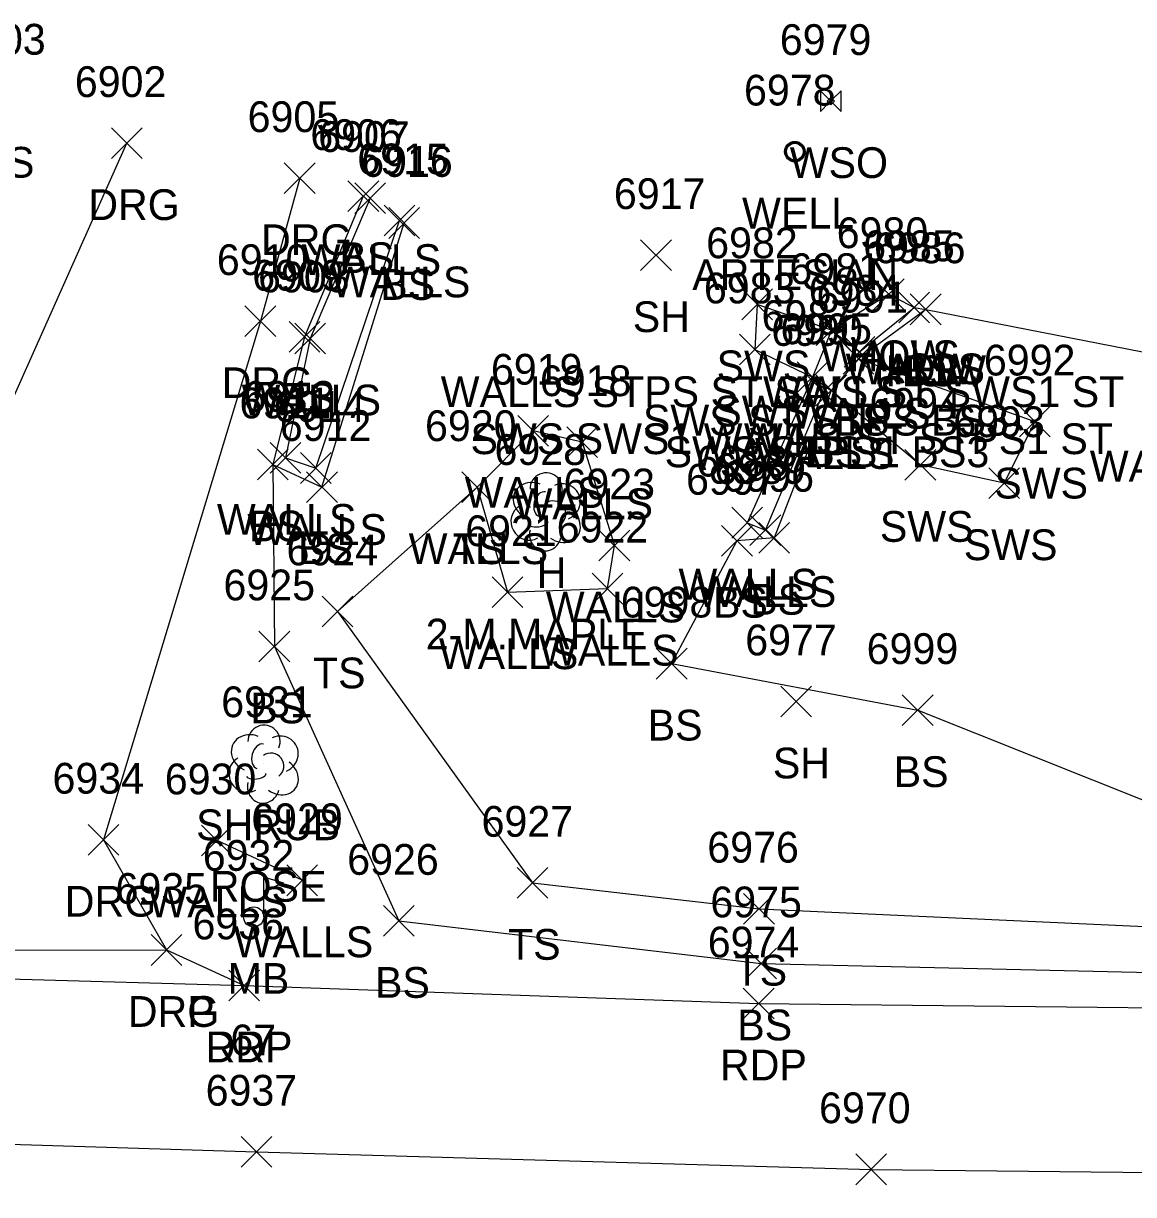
# Model space of a CAD drawing. Extents: x 1443912 to 1445411, y 621446 to 623693.
# Drawn here: x 1445010.6 to 1445082.7, y 622576.7 to 622652.9 of the extents above; entities that cross this region are included whole.
import ezdxf

# ---------------------------------------------------------------- set-up
doc = ezdxf.new("R2010")
doc.units = 0
for name, color, linetype in [('L_A', 7, 'Continuous'), ('L_C', 7, 'Continuous'), ('L_I', 7, 'Continuous'), ('L_TIC', 7, 'Continuous'), ('LBC', 7, 'Continuous'), ('LBF', 7, 'Continuous'), ('LELB', 7, 'Continuous'), ('LMB', 7, 'Continuous'), ('LSH', 7, 'Continuous'), ('LTD', 7, 'Continuous'), ('LWS', 7, 'Continuous'), ('P_A', 7, 'Continuous'), ('P_I', 7, 'Continuous'), ('P_TIC', 7, 'Continuous'), ('PET', 7, 'Continuous'), ('PRC', 7, 'Continuous'), ('R_A', 7, 'Continuous'), ('R_I', 7, 'Continuous'), ('R_TIC', 7, 'Continuous'), ('RDG', 7, 'Continuous'), ('RDP', 7, 'Continuous'), ('RSW', 7, 'Continuous'), ('U_A', 7, 'Continuous'), ('U_C', 7, 'Continuous'), ('U_I', 7, 'Continuous'), ('UWV', 7, 'Continuous'), ('UWW', 7, 'Continuous')]:
    doc.layers.add(name, color=color, linetype=linetype)

msp = doc.modelspace()

# ---------------------------------------------------------------- linework, layer by layer
at = {"layer": 'L_TIC'}
for points in [[(1445031.656, 622640.625), (1445033.656, 622642.625)], [(1445033.656, 622640.625), (1445031.656, 622642.625)], [(1445032.107, 622640.5), (1445034.107, 622642.5)], [(1445034.107, 622640.5), (1445032.107, 622642.5)], [(1445034.004, 622639.047), (1445036.004, 622641.047)], [(1445036.004, 622639.047), (1445034.004, 622641.047)], [(1445034.317, 622638.881), (1445036.317, 622640.881)], [(1445036.317, 622638.881), (1445034.317, 622640.881)], [(1445050.684, 622636.787), (1445052.684, 622638.787)], [(1445052.684, 622636.787), (1445050.684, 622638.787)], [(1445065.82, 622634.244), (1445067.82, 622636.244)], [(1445067.82, 622634.244), (1445065.82, 622636.244)], [(1445065.82, 622634.244), (1445067.82, 622636.244)], [(1445067.82, 622634.244), (1445065.82, 622636.244)], [(1445067.456, 622633.393), (1445069.456, 622635.393)], [(1445069.456, 622633.393), (1445067.456, 622635.393)], [(1445067.456, 622633.393), (1445069.456, 622635.393)], [(1445069.456, 622633.393), (1445067.456, 622635.393)], [(1445068.211, 622633.265), (1445070.211, 622635.265)], [(1445070.211, 622633.265), (1445068.211, 622635.265)], [(1445068.211, 622633.265), (1445070.211, 622635.265)], [(1445070.211, 622633.265), (1445068.211, 622635.265)], [(1445062.095, 622631.91), (1445064.095, 622633.91)], [(1445064.095, 622631.91), (1445062.095, 622633.91)], [(1445062.095, 622631.91), (1445064.095, 622633.91)], [(1445064.095, 622631.91), (1445062.095, 622633.91)], [(1445027.829, 622631.482), (1445029.829, 622633.482)], [(1445029.829, 622631.482), (1445027.829, 622633.482)], [(1445028.202, 622631.368), (1445030.202, 622633.368)], [(1445030.202, 622631.368), (1445028.202, 622633.368)], [(1445063.848, 622630.057), (1445065.848, 622632.057)], [(1445065.848, 622630.057), (1445063.848, 622632.057)], [(1445063.848, 622630.057), (1445065.848, 622632.057)], [(1445065.848, 622630.057), (1445063.848, 622632.057)], [(1445063.914, 622630.504), (1445065.914, 622632.504)], [(1445065.914, 622630.504), (1445063.914, 622632.504)], [(1445060.853, 622628.851), (1445062.853, 622630.851)], [(1445062.853, 622628.851), (1445060.853, 622630.851)], [(1445060.853, 622628.851), (1445062.853, 622630.851)], [(1445062.853, 622628.851), (1445060.853, 622630.851)], [(1445061.571, 622627.89), (1445063.571, 622629.89)], [(1445063.571, 622627.89), (1445061.571, 622629.89)], [(1445062.076, 622627.999), (1445064.076, 622629.999)], [(1445064.076, 622627.999), (1445062.076, 622629.999)], [(1445062.076, 622627.999), (1445064.076, 622629.999)], [(1445064.076, 622627.999), (1445062.076, 622629.999)], [(1445042.7, 622625.369), (1445044.7, 622627.369)], [(1445044.7, 622625.369), (1445042.7, 622627.369)], [(1445045.875, 622624.621), (1445047.875, 622626.621)], [(1445047.875, 622624.621), (1445045.875, 622626.621)], [(1445045.875, 622624.621), (1445047.875, 622626.621)], [(1445047.875, 622624.621), (1445045.875, 622626.621)], [(1445025.782, 622623.174), (1445027.782, 622625.174)], [(1445027.782, 622623.174), (1445025.782, 622625.174)], [(1445025.782, 622623.174), (1445027.782, 622625.174)], [(1445027.782, 622623.174), (1445025.782, 622625.174)], [(1445026.597, 622623.603), (1445028.597, 622625.603)], [(1445028.597, 622623.603), (1445026.597, 622625.603)], [(1445028.574, 622622.947), (1445030.574, 622624.947)], [(1445030.574, 622622.947), (1445028.574, 622624.947)], [(1445028.969, 622621.708), (1445030.969, 622623.708)], [(1445030.969, 622621.708), (1445028.969, 622623.708)], [(1445039.06, 622621.698), (1445041.06, 622623.698)], [(1445041.06, 622621.698), (1445039.06, 622623.698)], [(1445039.06, 622621.698), (1445041.06, 622623.698)], [(1445041.06, 622621.698), (1445039.06, 622623.698)], [(1445056.601, 622619.393), (1445058.601, 622621.393)], [(1445058.601, 622619.393), (1445056.601, 622621.393)], [(1445057.791, 622618.913), (1445059.791, 622620.913)], [(1445059.791, 622618.913), (1445057.791, 622620.913)], [(1445047.975, 622617.908), (1445049.975, 622619.908)], [(1445049.975, 622617.908), (1445047.975, 622619.908)], [(1445047.975, 622617.908), (1445049.975, 622619.908)], [(1445049.975, 622617.908), (1445047.975, 622619.908)], [(1445055.944, 622618.214), (1445057.944, 622620.214)], [(1445057.944, 622618.214), (1445055.944, 622620.214)], [(1445058.367, 622618.407), (1445060.367, 622620.407)], [(1445060.367, 622618.407), (1445058.367, 622620.407)], [(1445041.025, 622614.869), (1445043.025, 622616.869)], [(1445043.025, 622614.869), (1445041.025, 622616.869)], [(1445047.533, 622615.104), (1445049.533, 622617.104)], [(1445049.533, 622615.104), (1445047.533, 622617.104)], [(1445029.974, 622613.621), (1445031.974, 622615.621)], [(1445031.974, 622613.621), (1445029.974, 622615.621)], [(1445025.875, 622611.344), (1445027.875, 622613.344)], [(1445027.875, 622611.344), (1445025.875, 622613.344)], [(1445051.698, 622610.228), (1445053.698, 622612.228)], [(1445053.698, 622610.228), (1445051.698, 622612.228)], [(1445059.788, 622607.765), (1445061.788, 622609.765)], [(1445061.788, 622607.765), (1445059.788, 622609.765)], [(1445067.69, 622607.203), (1445069.69, 622609.203)], [(1445069.69, 622607.203), (1445067.69, 622609.203)], [(1445022.147, 622598.728), (1445024.147, 622600.728)], [(1445024.147, 622598.728), (1445022.147, 622600.728)], [(1445027.69, 622596.138), (1445029.69, 622598.138)], [(1445029.69, 622596.138), (1445027.69, 622598.138)], [(1445042.651, 622595.971), (1445044.651, 622597.971)], [(1445044.651, 622595.971), (1445042.651, 622597.971)], [(1445057.378, 622594.29), (1445059.378, 622596.29)], [(1445059.378, 622594.29), (1445057.378, 622596.29)], [(1445033.973, 622593.496), (1445035.973, 622595.496)], [(1445035.973, 622593.496), (1445033.973, 622595.496)], [(1445057.522, 622590.73), (1445059.522, 622592.73)], [(1445059.522, 622590.73), (1445057.522, 622592.73)]]:
    msp.add_lwpolyline(points, dxfattribs=at)
at = {"layer": 'LBC'}
msp.add_lwpolyline([(1445066.82, 622635.244), (1445068.456, 622634.393), (1445069.211, 622634.265), (1445090.854, 622630.025)], dxfattribs=at)
at = {"layer": 'LBF'}
for points in [[(1445063.095, 622632.91), (1445064.848, 622631.057)], [(1445061.853, 622629.851), (1445063.076, 622628.999)]]:
    msp.add_lwpolyline(points, dxfattribs=at)
at = {"layer": 'LELB'}
for points in [[(1445032.656, 622641.625), (1445028.829, 622632.482), (1445026.782, 622624.174), (1445026.875, 622612.344), (1445034.973, 622594.496), (1445058.522, 622591.73), (1445106.358, 622590.626), (1445145.244, 622590.524), (1445168.822, 622591.089), (1445198.627, 622591.2), (1445245.014, 622591.72), (1445286.566, 622591.595), (1445300.707, 622591.322), (1445301.516, 622592.409)], [(1445026.782, 622624.174), (1445029.969, 622622.708), (1445035.317, 622639.881)], [(1445069.211, 622634.265), (1445064.848, 622631.057), (1445063.076, 622628.999), (1445059.367, 622619.407), (1445056.944, 622619.214), (1445052.698, 622611.228), (1445068.69, 622608.203), (1445106.607, 622593.082)], [(1445040.06, 622622.698), (1445030.974, 622614.621), (1445043.651, 622596.971), (1445058.378, 622595.29), (1445106.607, 622593.082), (1445145.321, 622594.434), (1445169.592, 622596.135), (1445193.885, 622600.059), (1445198.253, 622615.727)]]:
    msp.add_lwpolyline(points, dxfattribs=at)
at = {"layer": 'LMB'}
for p, q in [((1445026.179, 622597.357), (1445027.473, 622596.975)), ((1445026.185, 622594.764), (1445026.184, 622597.359)), ((1445026.184, 622596.457), (1445027.467, 622596.966)), ((1445025.529, 622594.756), (1445025.529, 622594.756))]:
    msp.add_line(p, q, dxfattribs=at)
msp.add_circle((1445025.529, 622594.756), 0.656, dxfattribs=at)
at = {"layer": 'LSH'}
msp.add_line((1445026.161, 622604.745), (1445026.161, 622604.745), dxfattribs=at)
msp.add_line((1445026.161, 622604.745), (1445026.161, 622604.745), dxfattribs=at)
msp.add_arc((1445026.207, 622606.179), 1.047, 335.52715, 180.95627, dxfattribs=at)
for centre, major_axis, ratio, start_param, end_param in [((1445025.369, 622605.411), (1.21, -0.512), 0.895232, 1.570796, 4.712389), ((1445027.202, 622605.328), (-1.141, -0.483), 0.949671, 1.570796, 4.712389), ((1445025.952, 622605.203), (-0.208, -0.792), 0.645439, 3.141593, 6.283185), ((1445026.661, 622604.578), (-0.5, 0.667), 0.989748, 3.141593, 6.283185), ((1445025.077, 622604.036), (0.584, -1.042), 0.959034, 3.141593, 6.283185), ((1445027.161, 622603.912), (-1.09, 0.792), 0.841452, 1.570796, 4.712389), ((1445025.702, 622603.995), (-0.625, -0.083), 0.423636, 0, 3.141593), ((1445026.161, 622603.245), (0.265, 1.061), 0.942809, 1.570796, 4.712389)]:
    msp.add_ellipse(centre, major_axis=major_axis, ratio=ratio, start_param=start_param, end_param=end_param, dxfattribs=at)
at = {"layer": 'LTD'}
msp.add_line((1445044.492, 622621.147), (1445044.492, 622621.147), dxfattribs=at)
msp.add_line((1445044.492, 622621.147), (1445044.492, 622621.147), dxfattribs=at)
msp.add_arc((1445044.539, 622622.581), 1.047, 335.52715, 180.95627, dxfattribs=at)
for centre, major_axis, ratio, start_param, end_param in [((1445043.7, 622621.814), (1.21, -0.512), 0.895232, 1.570796, 4.712389), ((1445045.534, 622621.731), (-1.141, -0.483), 0.949671, 1.570796, 4.712389), ((1445044.284, 622621.605), (-0.208, -0.792), 0.645439, 3.141593, 6.283185), ((1445043.409, 622620.439), (0.584, -1.042), 0.959034, 3.141593, 6.283185), ((1445044.992, 622620.981), (-0.5, 0.667), 0.989748, 3.141593, 6.283185), ((1445045.492, 622620.314), (-1.09, 0.792), 0.841452, 1.570796, 4.712389), ((1445044.492, 622619.647), (0.265, 1.061), 0.942809, 1.570796, 4.712389), ((1445044.034, 622620.397), (-0.625, -0.083), 0.423636, 0, 3.141593)]:
    msp.add_ellipse(centre, major_axis=major_axis, ratio=ratio, start_param=start_param, end_param=end_param, dxfattribs=at)
at = {"layer": 'LWS'}
for points in [[(1445033.107, 622641.5), (1445029.202, 622632.368), (1445027.597, 622624.603), (1445029.574, 622623.947), (1445035.004, 622640.047)], [(1445066.82, 622635.244), (1445063.095, 622632.91), (1445064.914, 622631.504), (1445068.456, 622634.393)], [(1445061.853, 622629.851), (1445057.601, 622620.393), (1445058.791, 622619.913), (1445062.571, 622628.89)], [(1445062.571, 622628.89), (1445061.853, 622629.851)], [(1445046.875, 622625.621), (1445043.7, 622626.369), (1445040.06, 622622.698), (1445042.025, 622615.869), (1445048.533, 622616.104), (1445048.975, 622618.908)], [(1445046.875, 622625.621), (1445048.975, 622618.908)], [(1445028.69, 622597.138), (1445023.147, 622599.728)]]:
    msp.add_lwpolyline(points, dxfattribs=at)
at = {"layer": 'P_TIC'}
for points in [[(1445023.916, 622589.298), (1445025.916, 622591.298)], [(1445025.916, 622589.298), (1445023.916, 622591.298)], [(1445057.354, 622588.126), (1445059.354, 622590.126)], [(1445059.354, 622588.126), (1445057.354, 622590.126)], [(1445024.716, 622578.484), (1445026.716, 622580.484)], [(1445026.716, 622578.484), (1445024.716, 622580.484)], [(1445064.673, 622577.343), (1445066.673, 622579.343)], [(1445066.673, 622577.343), (1445064.673, 622579.343)]]:
    msp.add_lwpolyline(points, dxfattribs=at)
at = {"layer": 'PET'}
msp.add_lwpolyline([(1444828.325, 622597.96), (1444848.504, 622596.752), (1444898.46, 622594.677), (1444911.129, 622594.321), (1444955.703, 622592.454), (1444994.25, 622591.157), (1445024.916, 622590.298), (1445058.354, 622589.126), (1445106.387, 622588.611), (1445145.413, 622587.835), (1445199.354, 622587.761), (1445245.806, 622587.569), (1445289.735, 622586.867), (1445302.68, 622587.056), (1445331.619, 622586.772), (1445351.379, 622587.403), (1445404.24, 622586.997)], dxfattribs=at)
at = {"layer": 'PRC'}
msp.add_lwpolyline([(1444773.111, 622588.757), (1444790.079, 622588.196), (1444813.693, 622587.068), (1444848.471, 622586.579), (1444897.837, 622583.54), (1444932.228, 622582.395), (1444986.667, 622580.693), (1445025.716, 622579.484), (1445065.673, 622578.343), (1445106.555, 622577.89), (1445145.901, 622577.113), (1445204.597, 622577.216), (1445219.997, 622576.877), (1445261.162, 622576.439), (1445312.233, 622575.287), (1445358.841, 622575.991), (1445405.048, 622576.003)], dxfattribs=at)
at = {"layer": 'R_TIC'}
for points in [[(1445016.292, 622644.072), (1445018.292, 622646.072)], [(1445018.292, 622644.072), (1445016.292, 622646.072)], [(1445027.523, 622641.792), (1445029.523, 622643.792)], [(1445029.523, 622641.792), (1445027.523, 622643.792)], [(1445057.25, 622633.589), (1445059.25, 622635.589)], [(1445059.25, 622633.589), (1445057.25, 622635.589)], [(1445024.964, 622632.493), (1445026.964, 622634.493)], [(1445026.964, 622632.493), (1445024.964, 622634.493)], [(1445062.095, 622631.91), (1445064.095, 622633.91)], [(1445064.095, 622631.91), (1445062.095, 622633.91)], [(1445062.095, 622631.91), (1445064.095, 622633.91)], [(1445064.095, 622631.91), (1445062.095, 622633.91)], [(1445057.102, 622630.653), (1445059.102, 622632.653)], [(1445059.102, 622630.653), (1445057.102, 622632.653)], [(1445063.848, 622630.057), (1445065.848, 622632.057)], [(1445065.848, 622630.057), (1445063.848, 622632.057)], [(1445060.853, 622628.851), (1445062.853, 622630.851)], [(1445062.853, 622628.851), (1445060.853, 622630.851)], [(1445060.853, 622628.851), (1445062.853, 622630.851)], [(1445062.853, 622628.851), (1445060.853, 622630.851)], [(1445062.076, 622627.999), (1445064.076, 622629.999)], [(1445064.076, 622627.999), (1445062.076, 622629.999)], [(1445075.301, 622625.965), (1445077.301, 622627.965)], [(1445077.301, 622625.965), (1445075.301, 622627.965)], [(1445067.861, 622623.149), (1445069.861, 622625.149)], [(1445069.861, 622623.149), (1445067.861, 622625.149)], [(1445073.315, 622621.956), (1445075.315, 622623.956)], [(1445075.315, 622621.956), (1445073.315, 622623.956)], [(1445014.763, 622598.774), (1445016.763, 622600.774)], [(1445016.763, 622598.774), (1445014.763, 622600.774)], [(1445018.862, 622591.607), (1445020.862, 622593.607)], [(1445020.862, 622591.607), (1445018.862, 622593.607)], [(1445018.862, 622591.607), (1445020.862, 622593.607)], [(1445020.862, 622591.607), (1445018.862, 622593.607)], [(1445023.916, 622589.298), (1445025.916, 622591.298)], [(1445025.916, 622589.298), (1445023.916, 622591.298)]]:
    msp.add_lwpolyline(points, dxfattribs=at)
at = {"layer": 'RDG'}
for points in [[(1444997.761, 622592.58), (1445004.247, 622615.851), (1445017.292, 622645.072)], [(1445028.523, 622642.792), (1445025.964, 622633.493), (1445015.763, 622599.774), (1445019.862, 622592.607)]]:
    msp.add_lwpolyline(points, dxfattribs=at)
at = {"layer": 'RDP'}
msp.add_lwpolyline([(1444994.25, 622591.157), (1444997.761, 622592.58), (1445019.862, 622592.607), (1445024.916, 622590.298)], dxfattribs=at)
at = {"layer": 'RSW'}
for points in [[(1445063.095, 622632.91), (1445058.25, 622634.589), (1445058.102, 622631.653), (1445061.853, 622629.851)], [(1445063.095, 622632.91), (1445061.853, 622629.851)], [(1445064.848, 622631.057), (1445076.301, 622626.965), (1445074.315, 622622.956), (1445068.861, 622624.149), (1445063.076, 622628.999)]]:
    msp.add_lwpolyline(points, dxfattribs=at)
at = {"layer": 'UWV'}
for p, q in [((1445062.377, 622648.471), (1445062.926, 622647.923)), ((1445063.71, 622648.471), (1445063.161, 622647.923)), ((1445062.926, 622647.687), (1445062.377, 622647.138)), ((1445063.161, 622647.687), (1445063.71, 622647.138))]:
    msp.add_line(p, q, dxfattribs=at)
for points in [[(1445062.377, 622648.471), (1445062.377, 622647.138)], [(1445063.71, 622647.138), (1445063.71, 622648.471)]]:
    msp.add_lwpolyline(points, dxfattribs=at)
msp.add_lwpolyline([(1445063.279, 622647.805), (1445063.044, 622648.041), (1445062.808, 622647.805), (1445063.044, 622647.569)], close=True, dxfattribs=at)
at = {"layer": 'UWW'}
for radius in [0.667, 0.625, 0.583, 0.542]:
    msp.add_circle((1445060.708, 622644.52), radius, dxfattribs=at)

# ---------------------------------------------------------------- texts
at = {"layer": 'L_A'}
for s, p in [('TS', (1445007.86, 622642.828)), ('WALLS', (1445028.651, 622636.5)), ('BS', (1445031.097, 622636.625)), ('WALLS', (1445030.548, 622635.047)), ('BS', (1445033.758, 622634.881)), ('SH', (1445050.172, 622632.787)), ('WALLS', (1445062.364, 622630.244)), ('HOW', (1445064.206, 622630.244)), ('WALLS', (1445064, 622629.393)), ('HOW', (1445065.842, 622629.393)), ('HOW', (1445066.597, 622629.265)), ('BS', (1445067.652, 622629.265)), ('WALLS STPS ST SWS ST SWS1 ST', (1445037.686, 622627.91)), ('WALLS', (1445058.638, 622627.91)), ('WALLS', (1445024.745, 622627.368)), ('BS', (1445027.27, 622627.482)), ('WALLS', (1445060.457, 622626.504)), ('SWS ST STPS BS3', (1445050.832, 622626.057)), ('BS', (1445063.289, 622626.057)), ('SWS SWS1 WALLS ST STPS1 ST', (1445039.625, 622624.851)), ('WALLS', (1445057.396, 622624.851)), ('SWS STPS1 BS3', (1445052.241, 622623.999)), ('WALLS', (1445058.115, 622623.89)), ('BS', (1445061.517, 622623.999)), ('WALLS CS3 STPS ST', (1445079.877, 622623.069)), ('WALLS', (1445039.244, 622621.369)), ('WALLS', (1445042.419, 622620.621)), ('WALLS', (1445042.419, 622620.621)), ('WALLS', (1445023.14, 622619.603)), ('WALLS', (1445025.118, 622618.947)), ('BS', (1445025.223, 622619.174)), ('BS', (1445025.223, 622619.174)), ('BS', (1445028.41, 622617.708)), ('WALLS', (1445035.604, 622617.698)), ('TS', (1445038.47, 622617.698)), ('H', (1445043.925, 622616.147)), ('WALLS', (1445053.144, 622615.393)), ('WALLS', (1445054.334, 622614.913)), ('BS', (1445055.384, 622614.214)), ('BS', (1445057.808, 622614.407)), ('WALLS', (1445044.518, 622613.908)), ('WALLS', (1445044.518, 622613.908)), ('WALLS', (1445044.076, 622611.104)), ('WALLS', (1445037.569, 622610.869)), ('TS', (1445029.383, 622609.621)), ('BS', (1445025.316, 622607.344)), ('BS', (1445051.139, 622606.228)), ('SH', (1445059.276, 622603.765)), ('BS', (1445067.131, 622603.203)), ('SHRUB', (1445021.791, 622599.745)), ('WALLS', (1445018.69, 622594.728)), ('WALLS', (1445024.233, 622592.138)), ('TS', (1445042.061, 622591.971)), ('MB', (1445023.836, 622589.756)), ('TS', (1445056.788, 622590.29)), ('BS', (1445033.414, 622589.496)), ('BS', (1445056.963, 622586.73))]:
    msp.add_text(s, height=2, dxfattribs=at).set_placement(p)
at = {"layer": 'L_C'}
for s, p in [('2-M.MAPLE', (1445036.713, 622612.147)), ('ROSE', (1445022.68, 622595.745)), ('67', (1445024.017, 622585.756))]:
    msp.add_text(s, height=2, dxfattribs=at).set_placement(p)
at = {"layer": 'L_I'}
for s, p in [('6903', (1445006.064, 622650.828)), ('6906', (1445029.215, 622644.625)), ('6907', (1445029.722, 622644.5)), ('6915', (1445032.264, 622643.047)), ('6916', (1445032.522, 622642.881)), ('6917', (1445048.944, 622640.787)), ('6980', (1445063.427, 622638.244)), ('6980', (1445063.427, 622638.244)), ('6985', (1445065.149, 622637.393)), ('6985', (1445065.149, 622637.393)), ('6986', (1445065.849, 622637.265)), ('6986', (1445065.849, 622637.265)), ('6909', (1445025.436, 622635.482)), ('6908', (1445025.816, 622635.368)), ('6981', (1445060.355, 622635.91)), ('6981', (1445060.355, 622635.91)), ('6984', (1445061.607, 622634.504)), ('6991', (1445062.108, 622634.057)), ('6991', (1445062.108, 622634.057)), ('6987', (1445058.546, 622632.851)), ('6987', (1445058.546, 622632.851)), ('6990', (1445059.178, 622631.89)), ('6995', (1445059.769, 622631.999)), ('6995', (1445059.769, 622631.999)), ('6919', (1445040.952, 622629.369)), ('6918', (1445044.135, 622628.621)), ('6918', (1445044.135, 622628.621)), ('6911', (1445024.609, 622627.174)), ('6911', (1445024.609, 622627.174)), ('6913', (1445024.857, 622627.603)), ('6914', (1445026.834, 622626.947)), ('6912', (1445027.229, 622625.708)), ('6920', (1445036.667, 622625.698)), ('6920', (1445036.667, 622625.698)), ('6928', (1445041.185, 622624.147)), ('6988', (1445054.294, 622623.393)), ('6989', (1445055.476, 622622.913)), ('6996', (1445056.005, 622622.407)), ('6923', (1445045.668, 622621.908)), ('6923', (1445045.668, 622621.908)), ('6997', (1445053.636, 622622.214)), ('6921', (1445039.285, 622618.869)), ('6922', (1445045.226, 622619.104)), ('6924', (1445027.667, 622617.621)), ('6925', (1445023.568, 622615.344)), ('6998', (1445049.391, 622614.228)), ('6977', (1445057.481, 622611.765)), ('6999', (1445065.376, 622611.203)), ('6931', (1445023.421, 622607.745)), ('6930', (1445019.753, 622602.728)), ('6929', (1445025.375, 622600.138)), ('6927', (1445040.344, 622599.971)), ('6976', (1445055.016, 622598.29)), ('6932', (1445022.222, 622597.756)), ('6926', (1445031.611, 622597.496)), ('6975', (1445055.215, 622594.73))]:
    msp.add_text(s, height=2, dxfattribs=at).set_placement(p)
at = {"layer": 'P_A'}
for p in [(1445022.404, 622585.298), (1445055.842, 622584.126)]:
    msp.add_text('RDP', height=2, dxfattribs=at).set_placement(p)
at = {"layer": 'P_I'}
for s, p in [('6936', (1445021.554, 622593.298)), ('6974', (1445055.047, 622592.126)), ('6937', (1445022.409, 622582.484)), ('6970', (1445062.28, 622581.343))]:
    msp.add_text(s, height=2, dxfattribs=at).set_placement(p)
at = {"layer": 'R_A'}
for s, p in [('DRG', (1445014.781, 622640.072)), ('DRG', (1445026.011, 622637.792)), ('SWS', (1445055.62, 622629.589)), ('DRG', (1445023.452, 622628.493)), ('WALLS STPS ST SWS ST SWS1 ST', (1445037.686, 622627.91)), ('WALLS STPS ST SWS ST SWS1 ST', (1445037.686, 622627.91)), ('SWS', (1445055.472, 622626.653)), ('SWS ST STPS BS3', (1445050.832, 622626.057)), ('SWS SWS1 WALLS ST STPS1 ST', (1445039.625, 622624.851)), ('SWS SWS1 WALLS ST STPS1 ST', (1445039.625, 622624.851)), ('SWS STPS1 BS3', (1445052.241, 622623.999)), ('SWS', (1445073.672, 622621.965)), ('SWS', (1445066.232, 622619.149)), ('SWS', (1445071.685, 622617.956)), ('DRG', (1445013.251, 622594.774)), ('DRG', (1445017.35, 622587.607)), ('DRP', (1445017.35, 622587.607)), ('DRP', (1445022.404, 622585.298))]:
    msp.add_text(s, height=2, dxfattribs=at).set_placement(p)
at = {"layer": 'R_I'}
for s, p in [('6902', (1445013.907, 622648.072)), ('6905', (1445025.137, 622645.792)), ('6982', (1445054.943, 622637.589)), ('6910', (1445023.137, 622636.493)), ('6981', (1445060.355, 622635.91)), ('6981', (1445060.355, 622635.91)), ('6983', (1445054.795, 622634.653)), ('6991', (1445062.108, 622634.057)), ('6987', (1445058.546, 622632.851)), ('6987', (1445058.546, 622632.851)), ('6995', (1445059.769, 622631.999)), ('6992', (1445072.994, 622629.965)), ('6994', (1445065.554, 622627.149)), ('6993', (1445071.008, 622625.956)), ('6934', (1445012.456, 622602.774)), ('6935', (1445016.555, 622595.607)), ('6935', (1445016.555, 622595.607)), ('6936', (1445021.554, 622593.298))]:
    msp.add_text(s, height=2, dxfattribs=at).set_placement(p)
at = {"layer": 'U_A'}
for s, p in [('WSO', (1445060.374, 622642.805)), ('WELL', (1445057.275, 622639.52))]:
    msp.add_text(s, height=2, dxfattribs=at).set_placement(p)
at = {"layer": 'U_C'}
msp.add_text('ARTESIAN', height=2, dxfattribs=at).set_placement((1445054.039, 622635.52))
at = {"layer": 'U_I'}
for s, p in [('6979', (1445059.729, 622650.805)), ('6978', (1445057.401, 622647.52))]:
    msp.add_text(s, height=2, dxfattribs=at).set_placement(p)

doc.saveas('drawing.dxf')
